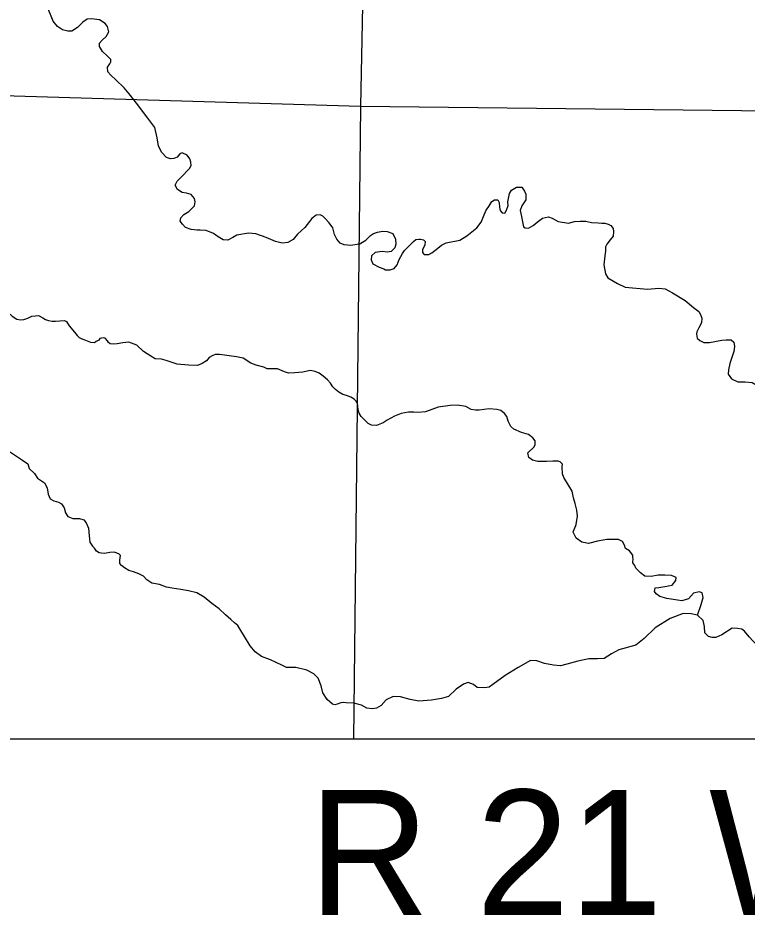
# Model space of a CAD drawing. Extents: x 8749 to 11879, y 13275 to 15339.
# Drawn here: x 10577.7 to 10694.1, y 13411.8 to 13555.1 of the extents above; entities that cross this region are included whole.
import ezdxf

# ---------------------------------------------------------------- set-up
doc = ezdxf.new("R2010")
doc.units = 0
for name, color, linetype in [('Level 35', 7, 'Continuous'), ('Level 5', 7, 'Continuous'), ('R_Draft', 7, 'Continuous')]:
    doc.layers.add(name, color=color, linetype=linetype)

msp = doc.modelspace()

# ---------------------------------------------------------------- linework, layer by layer
at = {"layer": 'Level 35'}
for points in [[(10592.05, 13546.46), (10591.97, 13547.18), (10592.35, 13547.71), (10592.48, 13548.07), (10592.48, 13548.42), (10591.95, 13548.93), (10591.19, 13549.69), (10590.68, 13550.52), (10590.71, 13551.03), (10591.11, 13551.51), (10591.75, 13552.07), (10592.18, 13552.83), (10591.97, 13553.69), (10591.62, 13554.17), (10590.68, 13554.76), (10589.42, 13554.93), (10588.73, 13554.88), (10588.05, 13554.38), (10587.21, 13553.54), (10586.3, 13552.93), (10585.62, 13552.93), (10584.78, 13553.18), (10583.97, 13553.69), (10583.29, 13554.55), (10582.3, 13557.04)], [(10603.89, 13533.53), (10603.54, 13533.34), (10603.09, 13532.83), (10602.58, 13532.6), (10602.05, 13532.53), (10601.39, 13532.76), (10600.66, 13533.59), (10600.1, 13534.56), (10599.92, 13535.92), (10599.54, 13537.55), (10598.43, 13539.04), (10597.72, 13539.93), (10596.81, 13541.17), (10595.42, 13542.92), (10594.66, 13543.9), (10593.29, 13545.15), (10592.48, 13545.93), (10592.05, 13546.46)], [(10608.87, 13520.65), (10607.74, 13521.12), (10606.78, 13521.15), (10606.29, 13521.15), (10605.31, 13521.25), (10604.45, 13521.6), (10603.92, 13522.11), (10603.56, 13522.62), (10603.66, 13523.15), (10604.17, 13523.65), (10604.95, 13524.16), (10605.84, 13525.05), (10605.97, 13525.71), (10605.86, 13526.24), (10605.31, 13526.85), (10604.57, 13527.07), (10603.89, 13527.2), (10603.16, 13527.68), (10602.75, 13528.34), (10603.11, 13529), (10603.74, 13529.61), (10605.08, 13531.03), (10605.33, 13531.51), (10605.26, 13532.04), (10605.13, 13532.55), (10604.7, 13533.15), (10603.89, 13533.53)], [(10654.28, 13526), (10654.5, 13525.59), (10654.55, 13524.85), (10654.65, 13524.3), (10654.98, 13523.94), (10655.41, 13523.89), (10655.69, 13524.35), (10655.92, 13525.11), (10655.89, 13525.67), (10656.15, 13527.03), (10656.45, 13527.57), (10657.29, 13528.05), (10658.12, 13528.02), (10658.53, 13527.41), (10658.78, 13526.91), (10658.73, 13525.99), (10658.1, 13525.03), (10657.87, 13524.32)], [(10646.03, 13519.11), (10648.23, 13519.57), (10649.34, 13520.25), (10650.94, 13521.54), (10651.65, 13522.43), (10652.13, 13523.62), (10652.41, 13524.33), (10652.84, 13524.94), (10653.34, 13525.75), (10653.75, 13526), (10653.95, 13526), (10654.28, 13526)], [(10657.87, 13524.32), (10658.05, 13523.36), (10658.2, 13522.47), (10658.4, 13521.69), (10658.65, 13521.54), (10659.18, 13521.49), (10659.92, 13521.92), (10660.55, 13522.42), (10661.39, 13523.06), (10662.35, 13523.31), (10662.98, 13523.08), (10663.92, 13522.52), (10665.54, 13522.25), (10666.55, 13522.52), (10667.41, 13522.6), (10668.32, 13522.57), (10669.26, 13522.4)], [(10632.16, 13518.93), (10630.81, 13518.7), (10629.78, 13518.8), (10629.12, 13519.1), (10628.56, 13519.71), (10628.23, 13520.47), (10627.95, 13521.53), (10627.35, 13522.34), (10626.71, 13523), (10626.33, 13523.41), (10625.93, 13523.61), (10625.3, 13523.56), (10624.61, 13523), (10623.45, 13521.56), (10622.28, 13520.52), (10621.6, 13519.68), (10620.74, 13519.18), (10619.85, 13519.08), (10618.77, 13519.35), (10617.3, 13519.99), (10615.65, 13520.55), (10614.46, 13520.67), (10612.64, 13520.37), (10611.96, 13519.99), (10611.17, 13519.58), (10610.44, 13519.63), (10609.63, 13520.11), (10608.87, 13520.65)], [(10669.26, 13522.4), (10670.31, 13522.32), (10670.87, 13522.27), (10671.35, 13522.25), (10671.91, 13522.12), (10672.31, 13521.89), (10672.72, 13521.43), (10672.77, 13520.93), (10672.72, 13520.22), (10672.24, 13519.61), (10671.66, 13518.9), (10671.48, 13518.5), (10671.48, 13517.81), (10671.38, 13517.08)], [(10632.16, 13518.93), (10633.22, 13519.54), (10633.95, 13520.28), (10634.43, 13520.61), (10635.09, 13520.86), (10635.85, 13521.01), (10636.61, 13520.96), (10637.52, 13520.61), (10637.93, 13519.74), (10638, 13518.93), (10637.85, 13518.35), (10637.27, 13517.77), (10636.61, 13517.62), (10635.8, 13517.74), (10634.69, 13517.57), (10634.11, 13517.06), (10634.05, 13516.4), (10634.31, 13515.79), (10635.32, 13515.24), (10636.08, 13514.96), (10636.36, 13514.83), (10637.09, 13514.83), (10637.73, 13515.01), (10638.23, 13515.62), (10638.54, 13516.45), (10639.04, 13517.44), (10639.4, 13517.9), (10639.65, 13518.17)], [(10639.65, 13518.17), (10640.81, 13519.34), (10641.22, 13519.67), (10641.65, 13519.74), (10641.95, 13519.74), (10642.43, 13519.62), (10642.71, 13519.36), (10642.64, 13518.83), (10642.28, 13518), (10642.28, 13517.57), (10642.51, 13517.29), (10643.29, 13517.26), (10643.75, 13517.52), (10644.69, 13518.28), (10645.27, 13518.76), (10646.03, 13519.11)], [(10671.38, 13517.08), (10671.23, 13515.62), (10671.45, 13514.18), (10671.83, 13513.54)], [(10671.83, 13513.54), (10673.38, 13512.63), (10674.62, 13512.05), (10678.19, 13511.74), (10680.01, 13511.9), (10681.02, 13511.77), (10682.16, 13511.14), (10684.18, 13509.92), (10685.5, 13508.81)], [(10574.71, 13509.3), (10576.05, 13508.07), (10576.75, 13507.41), (10577.51, 13506.93), (10578.06, 13506.81), (10578.64, 13506.88), (10579.25, 13507.08), (10579.88, 13507.41), (10580.48, 13507.49), (10580.96, 13507.54), (10581.64, 13507.13), (10582.1, 13506.88), (10582.53, 13506.71), (10583.16, 13506.63), (10583.69, 13506.63), (10584.39, 13506.66), (10585.1, 13506.71), (10585.45, 13506.55), (10585.83, 13505.9), (10586.69, 13504.84), (10587.14, 13504.33), (10587.47, 13504.01), (10588, 13503.75)], [(10685.5, 13508.81), (10686.38, 13508.16), (10686.66, 13507.66), (10686.86, 13507.1), (10686.81, 13506.34), (10686.36, 13505.55), (10686.03, 13504.92), (10686, 13504.52), (10686.13, 13503.91), (10686.53, 13503.53), (10687.19, 13503.2), (10688.08, 13503.22), (10690.03, 13503.58), (10690.76, 13503.65)], [(10593.49, 13503), (10592.89, 13502.97), (10592.38, 13503), (10592.13, 13503.22), (10591.98, 13503.5), (10591.58, 13503.91), (10591.27, 13503.98), (10590.77, 13503.83), (10590.59, 13503.6), (10590.16, 13503.35), (10589.91, 13503.15), (10589.31, 13503.2), (10588, 13503.75)], [(10614.84, 13499.9), (10613.63, 13500.71), (10612.55, 13500.94), (10609.87, 13501.29), (10609.14, 13501.29), (10608.66, 13501.09), (10608.21, 13500.81), (10607.76, 13500.3), (10607.1, 13499.88), (10606.32, 13499.52), (10604.91, 13499.6), (10603.07, 13499.75), (10601.36, 13500.36), (10600.57, 13500.53), (10599.59, 13500.63), (10598.91, 13501.01), (10597.7, 13501.77), (10596.64, 13502.78), (10595.38, 13503.26), (10594.4, 13503.18), (10593.49, 13503)], [(10690.76, 13503.65), (10691.55, 13503.63), (10691.95, 13503.27), (10692.08, 13502.59), (10691.98, 13501.78), (10691.34, 13499.85), (10691.09, 13498.84), (10691.06, 13498.16), (10691.6, 13497.42), (10692.58, 13496.94), (10693.77, 13496.94), (10694.89, 13496.81), (10695.8, 13496.28), (10697.8, 13495.02), (10699.54, 13493.75)], [(10638.88, 13491.85), (10637.78, 13491.47), (10636.62, 13490.79), (10635.99, 13490.36), (10634.93, 13489.96), (10634.12, 13490.01), (10633.59, 13490.26), (10633.09, 13490.77), (10632.48, 13491.37), (10632.16, 13491.9), (10632.01, 13492.46), (10631.93, 13493.11), (10631.9, 13493.52), (10631.65, 13493.85), (10631.35, 13494.17), (10630.8, 13494.5), (10630.14, 13494.75), (10629.56, 13494.91), (10628.9, 13495.26), (10628.38, 13495.69), (10627.95, 13496.12), (10627.57, 13496.7), (10627.12, 13497.23), (10626.38, 13497.86), (10625.78, 13498.31), (10625.1, 13498.59), (10624.34, 13498.72), (10623.16, 13498.46), (10621.9, 13498.36), (10620.89, 13498.31), (10620.21, 13498.54), (10619.1, 13498.99), (10618.39, 13499.02), (10617.44, 13499.02), (10616.91, 13499.25), (10615.7, 13499.57), (10614.84, 13499.9)], [(10659.17, 13488.5), (10658.08, 13488.82), (10656.85, 13489.38), (10656.34, 13489.81), (10655.92, 13490.67), (10655.71, 13491.4), (10655.34, 13491.88), (10654.76, 13492.33), (10654.15, 13492.51), (10652.92, 13492.61), (10651.3, 13492.38), (10650.7, 13492.41), (10650.02, 13492.51), (10649.19, 13492.99), (10647.85, 13493.19), (10646.66, 13493.14), (10644.75, 13492.89), (10642.76, 13492.13), (10641.52, 13492.03), (10640.87, 13492.08), (10640.04, 13492.08), (10638.88, 13491.85)], [(10666.81, 13474.14), (10667.02, 13475.49), (10666.87, 13476.45), (10666.62, 13477.51), (10666.37, 13478.41), (10666.17, 13479.47), (10664.81, 13481.64), (10664.6, 13482.25), (10664.55, 13483.41), (10664.6, 13483.76), (10664.25, 13484.17), (10663.9, 13484.27), (10663.04, 13484.27), (10662.03, 13484.22), (10660.67, 13484.22), (10659.81, 13484.42), (10659.21, 13484.82), (10659.06, 13485.58), (10660.02, 13486.49), (10660.22, 13486.89), (10660.22, 13487.5), (10659.85, 13487.97), (10659.17, 13488.5)], [(10572.5, 13486.75), (10572.95, 13487.13), (10573.59, 13487.21), (10574.34, 13487.01), (10575.51, 13486.35), (10578.41, 13484.4), (10579.27, 13483.85)], [(10579.27, 13483.85), (10579.49, 13483.11), (10580.32, 13482.28), (10580.8, 13481.54), (10581.89, 13480.81), (10582.32, 13480), (10582.5, 13478.99), (10582.8, 13478.23), (10583.38, 13477.9), (10584.16, 13477.73), (10584.62, 13477.42), (10585.07, 13476.82), (10585.25, 13475.98), (10585.65, 13475.43), (10586.46, 13475.12), (10587.5, 13475.1), (10588.21, 13474.9), (10588.56, 13474.39), (10588.94, 13473.56), (10589.06, 13472.32), (10589.17, 13471.33), (10589.59, 13470.7), (10589.92, 13470.37)], [(10686.18, 13459.68), (10686.73, 13461.38), (10687.08, 13462.49), (10686.93, 13463.2), (10686.43, 13463.4), (10685.52, 13463.15), (10684.71, 13462.24), (10683.65, 13461.94), (10682.95, 13462.04), (10681.29, 13462.34), (10680.13, 13462.65), (10679.57, 13463.05), (10679.32, 13463.45), (10679.42, 13464.01), (10679.97, 13464.06), (10680.93, 13464.26), (10682.09, 13464.46), (10682.7, 13465.17), (10682.75, 13465.67), (10681.99, 13465.98), (10680.93, 13466.03), (10679.87, 13466.03), (10678.76, 13465.82), (10677.76, 13465.87), (10677.05, 13466.43), (10676.34, 13467.14), (10676.14, 13467.59), (10675.84, 13467.99), (10675.84, 13468.25), (10675.89, 13468.55), (10675.84, 13469), (10675.84, 13469.26), (10675.29, 13469.91), (10674.68, 13470.32), (10674.48, 13470.82), (10674.18, 13471.43), (10673.57, 13471.73), (10672.56, 13471.73), (10671.66, 13471.73), (10670.19, 13471.48), (10668.78, 13471.12), (10667.72, 13471.32), (10666.77, 13471.93), (10666.31, 13472.89), (10666.31, 13472.99), (10666.72, 13474), (10666.81, 13474.14)], [(10599.05, 13464.76), (10598.25, 13465.31), (10597.72, 13465.86), (10596.96, 13466.27), (10596.15, 13466.57), (10595.39, 13466.8), (10594.71, 13467.21), (10594.2, 13467.59), (10593.95, 13467.89), (10593.93, 13468.45), (10594, 13468.83), (10594.03, 13469.21), (10593.8, 13469.44), (10593.04, 13469.72), (10592.33, 13469.69), (10591.52, 13469.49), (10590.99, 13469.54), (10590.64, 13469.64), (10590.21, 13469.87), (10589.92, 13470.37)], [(10613.87, 13456.23), (10613.27, 13457.22), (10612.79, 13458.03), (10612.26, 13458.44), (10611.68, 13458.99), (10610.82, 13459.73), (10609.79, 13460.69), (10608.63, 13461.52), (10607.39, 13462.51), (10606.25, 13463.21), (10604.91, 13463.54), (10603.67, 13463.77), (10602.29, 13463.95), (10601.38, 13464.15), (10600.26, 13464.58), (10599.05, 13464.76)], [(10691.71, 13457.56), (10690.06, 13456.5), (10689.1, 13456.1), (10688.49, 13456.1), (10687.89, 13456.25), (10687.33, 13456.86), (10687.28, 13457.87), (10687.08, 13458.83), (10686.18, 13459.68), (10685.17, 13459.88), (10683.86, 13459.94), (10681.79, 13459.13), (10679.42, 13457.61), (10677.66, 13455.95), (10676.29, 13454.84), (10675.54, 13454.64), (10674.78, 13454.44), (10673.62, 13454.13), (10672.41, 13453.48), (10671.25, 13452.72), (10670.19, 13452.67), (10668.83, 13452.67), (10667.07, 13452.32), (10665.3, 13451.81), (10664.3, 13451.56), (10663.19, 13451.66), (10661.73, 13451.96), (10660.52, 13452.37), (10659.51, 13452.42), (10657.54, 13451.31), (10655.47, 13450.04), (10653.51, 13448.58), (10652.9, 13448.13), (10652.15, 13448.03)], [(10715.64, 13448.23), (10713.38, 13448.99), (10712.07, 13449.54), (10710.86, 13449.59), (10709.3, 13449.59), (10707.03, 13449.39), (10705.57, 13448.83), (10704.36, 13448.63), (10703.4, 13449.09), (10701.28, 13450.55), (10700.07, 13451.76), (10698.16, 13453.22), (10695.74, 13454.74), (10694.43, 13456.2), (10693.67, 13457.11), (10693.22, 13457.41), (10692.56, 13457.51), (10691.71, 13457.56)], [(10629.68, 13445.71), (10629.21, 13445.64), (10628.65, 13445.43), (10628.27, 13445.31), (10627.87, 13445.43), (10627.06, 13446.19), (10626.35, 13447.25), (10626.07, 13448.39), (10625.59, 13449.58), (10624.89, 13450.31), (10623.78, 13450.87), (10622.06, 13451.32), (10620.57, 13451.3), (10619.78, 13451.65), (10617.97, 13452.54), (10616.55, 13453.07), (10615.54, 13453.8), (10614.76, 13454.74), (10613.87, 13456.23)], [(10652.15, 13448.03), (10651, 13448.09), (10650.39, 13448.57), (10649.56, 13448.9), (10648.83, 13448.64), (10647.61, 13447.81), (10646.4, 13446.67), (10645.31, 13446.34), (10643.7, 13446.09), (10641.7, 13445.94), (10640.29, 13446.19), (10638.75, 13446.6), (10637.58, 13446.67), (10636.45, 13446.14), (10635.64, 13445.21), (10634.91, 13444.8), (10634.28, 13444.68), (10633.39, 13444.8), (10632.51, 13445.26), (10631.3, 13445.61), (10630.06, 13445.66), (10629.68, 13445.71)]]:
    msp.add_lwpolyline(points, dxfattribs=at)
at = {"layer": 'Level 5'}
for points in [[(10634.47, 13647.92), (10632.38, 13540.97)], [(10527.08, 13544.09), (10632.38, 13540.97)], [(10632.38, 13540.97), (10631.24, 13439.87)], [(10632.38, 13540.97), (10740.01, 13539.73)]]:
    msp.add_lwpolyline(points, dxfattribs=at)
at = {"layer": 'R_Draft'}
msp.add_lwpolyline([(9678.09, 14456.3), (10959.72, 14456.3), (10959.72, 13439.87), (9678.09, 13439.87)], close=True, dxfattribs=at)

# ---------------------------------------------------------------- texts
msp.add_text('R 21 W', height=20, dxfattribs=at).set_placement((10624.07, 13411.75))

doc.saveas('drawing.dxf')
